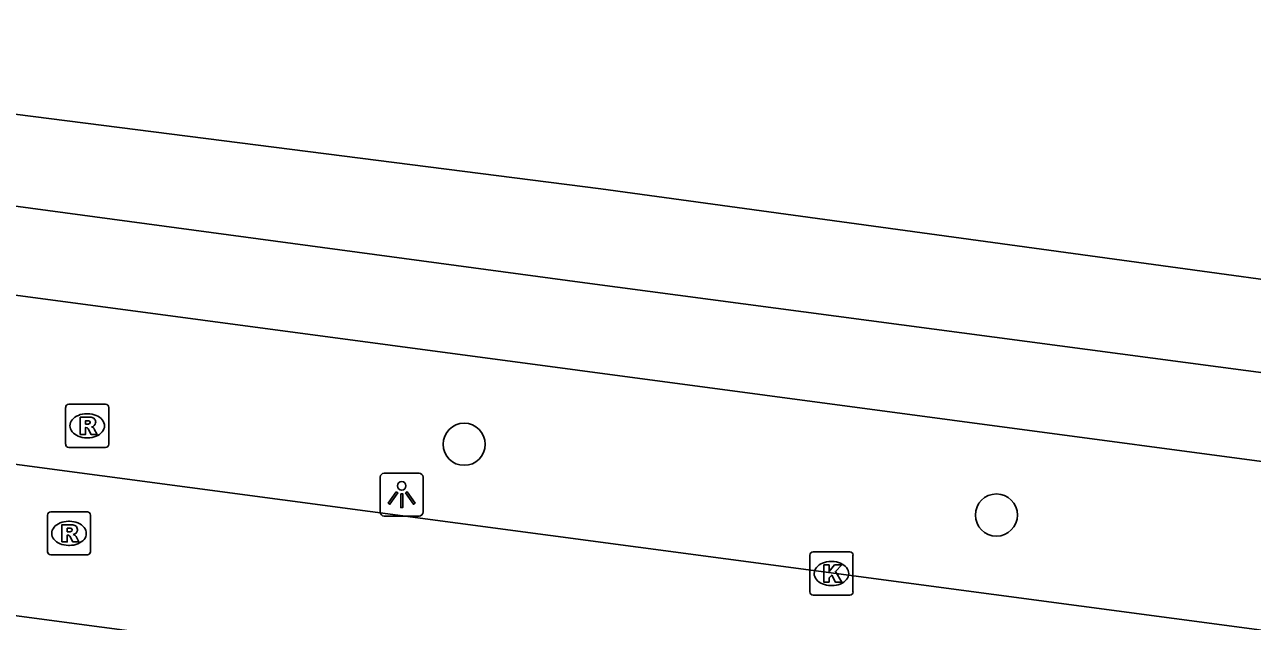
# Model space of a CAD drawing. Extents: x 155888 to 156864, y 383882 to 384671.
# Drawn here: x 156251.32 to 156279.83, y 383971.1 to 383984.95 of the extents above; entities that cross this region are included whole.
import ezdxf

# ---------------------------------------------------------------- set-up
doc = ezdxf.new("R2010")
doc.units = 0
for name, color, linetype in [('IMGEO_Boom', 7, 'Continuous'), ('IMGEO_Groenvoorziening', 7, 'Continuous'), ('IMGEO_Kolk', 7, 'Continuous'), ('IMGEO_Lichtpunt', 7, 'Continuous'), ('IMGEO_Rijbaan_lokaal_gesloten', 7, 'Continuous'), ('IMGEO_Rioolput', 7, 'Continuous'), ('IMGEO_Voetpad_open', 7, 'Continuous')]:
    doc.layers.add(name, color=color, linetype=linetype)

msp = doc.modelspace()

# ---------------------------------------------------------------- linework, layer by layer
at = {"layer": 'IMGEO_Boom'}
for centre in [(156261.529, 383975.214), (156273.889, 383973.571)]:
    msp.add_circle(centre, 0.489, dxfattribs=at)
at = {"layer": 'IMGEO_Groenvoorziening'}
msp.add_lwpolyline([(156234.749, 383984.953), (156264.705, 383981.143), (156294.664, 383977.039), (156295.833, 383976.891)], dxfattribs=at)
at = {"layer": 'IMGEO_Kolk'}
for p, q in [((156269.557, 383971.788), (156269.557, 383972.64)), ((156269.632, 383972.714), (156270.484, 383972.714)), ((156270.045, 383972.494), (156270.07, 383972.494)), ((156270.558, 383972.64), (156270.558, 383971.788)), ((156270.068, 383971.934), (156270.043, 383971.934)), ((156270.484, 383971.714), (156269.632, 383971.714))]:
    msp.add_line(p, q, dxfattribs=at)
for points in [[(156269.557, 383971.788), (156269.557, 383972.64)], [(156269.632, 383972.714), (156270.484, 383972.714)], [(156270.558, 383972.64), (156270.558, 383971.788)], [(156269.878, 383972.414), (156270.001, 383972.414), (156270.001, 383972.263), (156270.131, 383972.414), (156270.295, 383972.414), (156270.149, 383972.263), (156270.302, 383972.014), (156270.15, 383972.014), (156270.065, 383972.178), (156270.001, 383972.111), (156270.001, 383972.014), (156269.878, 383972.014), (156269.878, 383972.414)], [(156270.484, 383971.714), (156269.632, 383971.714)]]:
    msp.add_lwpolyline(points, dxfattribs=at)
for centre, start, end in [((156269.634, 383972.638), 91.552, 178.448), ((156269.634, 383972.638), 91.552, 178.448), ((156270.482, 383972.638), 1.552, 88.448), ((156270.482, 383972.638), 1.552, 88.448), ((156269.634, 383971.79), 181.552, 268.448), ((156269.634, 383971.79), 181.552, 268.448), ((156270.482, 383971.79), 271.552, 358.448), ((156270.482, 383971.79), 271.552, 358.448)]:
    msp.add_arc(centre, 0.0765, start, end, dxfattribs=at)
for centre, major_axis, ratio, start_param, end_param in [((156270.044, 383972.214), (-0.387, 0.002), 0.722429, 4.712389, 7.853982), ((156270.069, 383972.214), (-0.39, 0.002), 0.717154, 1.570796, 4.712389)]:
    msp.add_ellipse(centre, major_axis=major_axis, ratio=ratio, start_param=start_param, end_param=end_param, dxfattribs=at)
at = {"layer": 'IMGEO_Lichtpunt'}
for p, q in [((156260.481, 383974.544), (156259.673, 383974.544)), ((156260.481, 383974.544), (156259.673, 383974.544)), ((156259.579, 383974.449), (156259.579, 383973.642)), ((156259.579, 383974.449), (156259.579, 383973.642)), ((156260.575, 383973.642), (156260.575, 383974.449)), ((156260.575, 383973.642), (156260.575, 383974.449)), ((156259.673, 383973.548), (156260.481, 383973.548)), ((156259.673, 383973.548), (156260.481, 383973.548))]:
    msp.add_line(p, q, dxfattribs=at)
for points in [[(156259.953, 383974.113), (156259.992, 383974.085), (156259.804, 383973.823), (156259.766, 383973.85), (156259.953, 383974.113)], [(156260.055, 383974.065), (156260.102, 383974.065), (156260.102, 383973.743), (156260.055, 383973.743), (156260.055, 383974.065)], [(156260.165, 383974.085), (156260.203, 383974.112), (156260.39, 383973.85), (156260.351, 383973.822), (156260.165, 383974.085)]]:
    msp.add_lwpolyline(points, dxfattribs=at)
msp.add_circle((156260.078, 383974.247), 0.0994, dxfattribs=at)
for centre, start, end in [((156259.673, 383974.449), 90, 180), ((156259.673, 383974.449), 90, 180), ((156260.481, 383974.449), 0, 90), ((156260.481, 383974.449), 0, 90), ((156259.673, 383973.642), 180, 270), ((156259.673, 383973.642), 180, 270), ((156260.481, 383973.642), 270, 0), ((156260.481, 383973.642), 270, 360)]:
    msp.add_arc(centre, 0.0946, start, end, dxfattribs=at)
at = {"layer": 'IMGEO_Rijbaan_lokaal_gesloten'}
for points in [[(156344.123, 383962.401), (156335.942, 383963.466), (156238.632, 383976.41), (156227.719, 383977.85), (156227.594, 383977.866)], [(156217.818, 383975.667), (156356.133, 383957.261)]]:
    msp.add_lwpolyline(points, dxfattribs=at)
at = {"layer": 'IMGEO_Rioolput'}
for p, q in [((156252.275, 383975.216), (156252.275, 383976.068)), ((156252.35, 383976.142), (156253.202, 383976.142)), ((156252.763, 383975.922), (156252.788, 383975.922)), ((156253.276, 383976.068), (156253.276, 383975.216)), ((156252.786, 383975.362), (156252.761, 383975.362)), ((156253.202, 383975.142), (156252.35, 383975.142)), ((156251.927, 383973.646), (156252.779, 383973.646)), ((156251.852, 383972.72), (156251.852, 383973.572)), ((156252.34, 383973.426), (156252.365, 383973.426)), ((156252.853, 383973.572), (156252.853, 383972.72)), ((156252.363, 383972.866), (156252.338, 383972.866)), ((156252.779, 383972.646), (156251.927, 383972.646))]:
    msp.add_line(p, q, dxfattribs=at)
for points in [[(156252.275, 383975.216), (156252.275, 383976.068)], [(156252.35, 383976.142), (156253.202, 383976.142)], [(156253.276, 383976.068), (156253.276, 383975.216)], [(156252.864, 383975.84), (156252.612, 383975.842), (156252.612, 383975.442)], [(156252.79, 383975.761), (156252.736, 383975.761), (156252.736, 383975.68)], [(156252.736, 383975.68), (156252.788, 383975.68)], [(156252.612, 383975.442), (156252.736, 383975.442), (156252.736, 383975.604), (156252.747, 383975.604)], [(156252.794, 383975.575), (156252.865, 383975.442), (156253.005, 383975.442), (156252.94, 383975.568)], [(156253.202, 383975.142), (156252.35, 383975.142)], [(156251.927, 383973.646), (156252.779, 383973.646)], [(156251.852, 383972.72), (156251.852, 383973.572)], [(156252.441, 383973.344), (156252.189, 383973.346), (156252.189, 383972.946)], [(156252.853, 383973.572), (156252.853, 383972.72)], [(156252.189, 383972.946), (156252.313, 383972.946), (156252.313, 383973.108), (156252.324, 383973.108)], [(156252.367, 383973.265), (156252.313, 383973.265), (156252.313, 383973.184)], [(156252.313, 383973.184), (156252.365, 383973.184)], [(156252.371, 383973.079), (156252.442, 383972.946), (156252.582, 383972.946), (156252.517, 383973.072)], [(156252.779, 383972.646), (156251.927, 383972.646)]]:
    msp.add_lwpolyline(points, dxfattribs=at)
for centre, radius, start, end in [((156252.352, 383976.066), 0.0765, 91.552, 178.448), ((156252.352, 383976.066), 0.0765, 91.552, 178.448), ((156253.2, 383976.066), 0.0765, 1.552, 88.448), ((156253.2, 383976.066), 0.0765, 1.552, 88.448), ((156252.772, 383975.869), 0.19, 274.7715, 282.9687), ((156252.796, 383975.665), 0.0964, 77.0061, 93.1865), ((156252.81, 383975.722), 0.0378, 276.6634, 79.6772), ((156252.863, 383975.73), 0.109, 350.3612, 89.416), ((156252.861, 383975.73), 0.112, 277.5842, 350.9817), ((156252.845, 383975.515), 0.108, 29.5134, 73.7905), ((156252.746, 383975.551), 0.0533, 26.0293, 88.6989), ((156252.352, 383975.218), 0.0765, 181.552, 268.448), ((156252.352, 383975.218), 0.0765, 181.552, 268.448), ((156253.2, 383975.218), 0.0765, 271.552, 358.448), ((156253.2, 383975.218), 0.0765, 271.552, 358.448), ((156251.929, 383973.57), 0.0765, 91.552, 178.448), ((156251.929, 383973.57), 0.0765, 91.552, 178.448), ((156252.777, 383973.57), 0.0765, 1.552, 88.448), ((156252.777, 383973.57), 0.0765, 1.552, 88.448), ((156252.44, 383973.234), 0.109, 350.3612, 89.416), ((156252.323, 383973.055), 0.0533, 26.0293, 88.6989), ((156252.349, 383973.373), 0.19, 274.7715, 282.9687), ((156252.373, 383973.169), 0.0964, 77.0061, 93.1865), ((156252.387, 383973.226), 0.0378, 276.6634, 79.6772), ((156252.438, 383973.234), 0.112, 277.5842, 350.9817), ((156252.422, 383973.019), 0.108, 29.5134, 73.7905), ((156251.929, 383972.722), 0.0765, 181.552, 268.448), ((156251.929, 383972.722), 0.0765, 181.552, 268.448), ((156252.777, 383972.722), 0.0765, 271.552, 358.448), ((156252.777, 383972.722), 0.0765, 271.552, 358.448)]:
    msp.add_arc(centre, radius, start, end, dxfattribs=at)
for centre, major_axis, ratio, start_param, end_param in [((156252.762, 383975.642), (-0.387, 0.002), 0.722429, 4.712389, 7.853982), ((156252.787, 383975.642), (-0.39, 0.002), 0.717154, 1.570796, 4.712389), ((156252.339, 383973.146), (-0.387, 0.002), 0.722429, 4.712389, 7.853982), ((156252.364, 383973.146), (-0.39, 0.002), 0.717154, 1.570796, 4.712389)]:
    msp.add_ellipse(centre, major_axis=major_axis, ratio=ratio, start_param=start_param, end_param=end_param, dxfattribs=at)
at = {"layer": 'IMGEO_Voetpad_open'}
for points in [[(156296.829, 383974.668), (156294.391, 383974.975), (156264.328, 383978.963), (156234.496, 383982.971)], [(156225.119, 383982.137), (156294.493, 383972.889), (156351.373, 383965.739), (156357.724, 383964.959)]]:
    msp.add_lwpolyline(points, dxfattribs=at)

doc.saveas('drawing.dxf')
